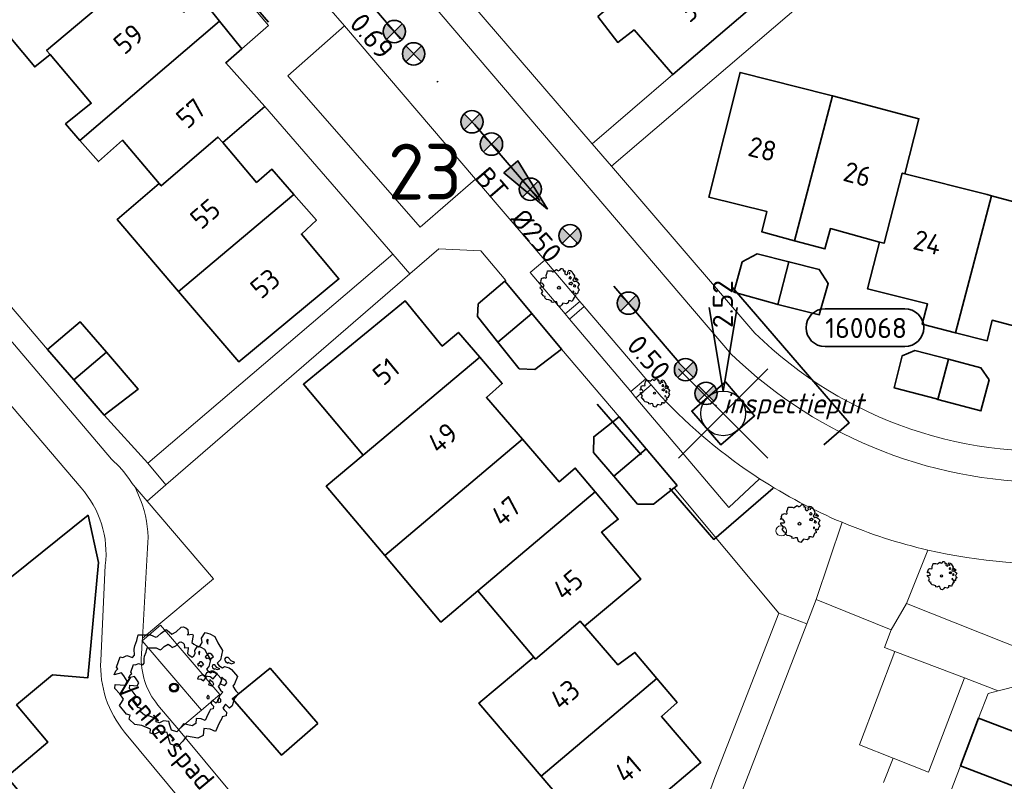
# Model space of a CAD drawing. Header units: metres. Extents: x 152391 to 157968, y 462336 to 467280.
# Tile 361 of 656: x 153842 to 153908, y 466074 to 466125. Entities that reach past the tile are written whole.
import ezdxf
from ezdxf.enums import TextEntityAlignment as Align

# ---------------------------------------------------------------- set-up
doc = ezdxf.new("R2010")
doc.units = ezdxf.units.M
doc.header["$LTSCALE"] = 0.75
doc.header["$PDMODE"] = 3
doc.header["$PDSIZE"] = 3
doc.linetypes.add('RI-VWA_BETON', pattern=[19, 9, -5, 0, -5])
doc.layers.get('0').update_dxf_attribs({"lineweight": 25})
doc.layers.get('defpoints').update_dxf_attribs({"lineweight": 25})
for name, color, linetype, lineweight in [('B-GV-GR-BOOM-S', 252, 'Continuous', 25), ('B-WE-GR-BEPLANTING_CULTUUR_BODEMBEDEKKER-GV', 251, 'Continuous', 18), ('B-WE-GR-GROENVOORZIENING-GV', 251, 'Continuous', 18), ('B-WE-OG-BEBOUWING-GV', 6, 'Continuous', 35), ('B-WE-OG-BEBOUWING-T18', 1, 'Continuous', 18), ('B-WE-OG-TOPOGRAFIE-T18', 1, 'Continuous', 18), ('B-WE-VH-VERHARDING_ASFALT-GV', 251, 'Continuous', 18), ('B-WE-VH-VERHARDING_BETONSTRAATSTEEN-GV', 251, 'Continuous', 18), ('B-WE-VH-VERHARDING_TEGEL-GV', 251, 'Continuous', 18), ('N-OI-RI-T50', 130, 'Continuous', 50), ('N-OI-RI-VWA_PUTNUMMER-S @ 0.75', 36, 'Continuous', 35), ('N-OI-RI-VWA_RIOOLPUT_INSPECTIEPUT-S', 36, 'Continuous', 35), ('N-OI-RI-VWA_STROOMRICHTING-S @ 0.75', 36, 'Continuous', 35), ('N-OI-RI-VWA_TRANSPORTLEIDING_BETON_250-G', 36, 'RI-VWA_BETON', 35), ('N-RO-KG-GRENS_WERK-G', 7, 'XX-WERKGRENS', 35)]:
    doc.layers.add(name, color=color, linetype=linetype, lineweight=lineweight)
doc.layers.add('inspectieput', color=7, linetype='Continuous', plot=False)
doc.layers.add('N-OI-RI-VRIJVERVAL_HULPSTUK-S', color=210, linetype='Continuous', lineweight=35, plot=False)
doc.styles.add('NLCS-ISO', font='isocpeur.ttf')
doc.styles.add('NLCS-ISO-M750-T18', font='NLCS-ISO.ttf', dxfattribs={"height": 1.35})
doc.styles.add('NLCS-ISO-M750-T18_CURSIEF', font='NLCS-ISO.ttf', dxfattribs={"oblique": 15, "height": 1.35})
doc.styles.add('NLCS-ISO-M750-T50', font='NLCS-ISO.ttf', dxfattribs={"height": 3.75})
doc.linetypes.add('XX-WERKGRENS', pattern='A,0,[137,NLCS.SHX,S=0.1,R=0,X=-1.1,Y=-1.35],-6', length=6)

# ---------------------------------------------------------------- blocks, each defined once
blk = doc.blocks.new('B-SRI-PUT_VWA-SO')
at = {"flags": 128}
blk.add_lwpolyline([(-2, 2), (2, 2), (2, -2), (-2, -2)], close=True, dxfattribs=at)
at = {"lineweight": -3, "flags": 128}
blk.add_lwpolyline([(2, -2), (2, 2), (-2, 2), (-2, -2)], close=True, dxfattribs=at)
at = {"lineweight": -3}
blk.add_circle((0, 0), 2, dxfattribs=at)
blk = doc.blocks.new('*U248')
for q in [(-1.25, 9.5), (1.25, 9.5)]:
    blk.add_line((0, 2), q)
blk.add_lwpolyline([(16.284, 9.378), (9.126, 9.378, 1), (9.126, 5.994), (16.284, 5.994, 1)], format="xyb", close=True)
at = {"ltscale": 0.1, "style": 'NLCS-ISO'}
blk.add_attdef('PUTHGT', text='', height=1.8, rotation=90, dxfattribs=at).set_placement((-0.028, 7.648), align=Align.MIDDLE_LEFT)
blk.add_attdef('PUTNR', text='', height=1.8, dxfattribs=at).set_placement((12.808, 7.654), align=Align.MIDDLE_CENTER)
blk = doc.blocks.new('*U96')
at = {"ltscale": 0.1}
blk.add_hatch(color=256, dxfattribs=at).paths.add_polyline_path([(2.5, 0), (-2.5, -0.833), (-2.5, 0.833)])
at = {"ltscale": 0.1, "flags": 128}
blk.add_lwpolyline([(2.5, 0), (-2.5, -0.833), (-2.5, 0.833)], close=True, dxfattribs=at)
at = {"ltscale": 0.1, "style": 'NLCS-ISO'}
for tag, p in [('BOBL', (-17.314, -3.24)), ('MAT', (-1, -3.74))]:
    blk.add_attdef(tag, text='', height=1.8, dxfattribs=at).set_placement(p, align=Align.BOTTOM_RIGHT)
for tag, p in [('BOBR', (16.368, -3.237)), ('DIA', (1, -3.74))]:
    blk.add_attdef(tag, text='', height=1.8, dxfattribs=at).set_placement(p, align=Align.BOTTOM_LEFT)
at = {"layer": 'defpoints', "ltscale": 0.1, "style": 'NLCS-ISO', "flags": 1}
blk.add_attdef('JVA', text='', height=1.8, dxfattribs=at).set_placement((0, -1), align=Align.TOP_CENTER)
blk = doc.blocks.new('SRI-HULP')
h = blk.add_hatch(color=256)
h.dxf.hatch_style = 1
h.paths.add_polyline_path([(-0.707, 0.707, 0.198912), (-1, 0, 0.198912), (-0.707, -0.707), (0, 0)])
h = blk.add_hatch(color=256)
h.dxf.hatch_style = 1
h.paths.add_polyline_path([(1, 0, 0.198912), (0.707, 0.707), (0, 0), (0.707, -0.707, 0.198912)])
for p, q in [((-0.707, 0.707), (0.707, -0.707)), ((-0.707, -0.707), (0.707, 0.707))]:
    blk.add_line(p, q)
blk.add_circle((0, 0), 1)
blk = doc.blocks.new('ACMAP_ANN_TEMPLATE_type knoop')
at = {"layer": 'defpoints', "style": 'NLCS-ISO-M750-T18_CURSIEF', "oblique": 15}
blk.add_attdef('type_knoop', (0, 0), '', height=1.35, dxfattribs=at)
blk = doc.blocks.new('SGR-BOOM_0_10')
at = {"linetype": 'Continuous'}
for p, q in [((-0.637, 0.612), (-0.624, 0.668)), ((-0.624, 0.668), (-0.591, 0.751)), ((-0.591, 0.751), (-0.572, 0.843)), ((-0.572, 0.843), (-0.375, 0.843)), ((-0.375, 0.843), (-0.29, 0.806)), ((-0.29, 0.806), (-0.264, 0.815)), ((-0.264, 0.815), (-0.205, 0.871)), ((-0.205, 0.871), (-0.127, 0.926)), ((-0.127, 0.926), (-0.075, 0.889)), ((-0.075, 0.889), (-0.035, 0.852)), ((-0.035, 0.852), (0.037, 0.889)), ((0.037, 0.889), (0.115, 0.963)), ((0.115, 0.963), (0.148, 0.973)), ((0.148, 0.973), (0.187, 0.954)), ((0.187, 0.954), (0.22, 0.926)), ((0.226, 0.862), (0.213, 0.843)), ((0.213, 0.843), (0.298, 0.852)), ((0.22, 0.926), (0.226, 0.862)), ((0.305, 0.834), (0.285, 0.723)), ((0.285, 0.723), (0.318, 0.695)), ((0.298, 0.852), (0.305, 0.834)), ((0.318, 0.695), (0.39, 0.649)), ((0.39, 0.649), (0.423, 0.677)), ((0.423, 0.677), (0.449, 0.723)), ((0.442, 0.788), (0.501, 0.88)), ((0.449, 0.723), (0.442, 0.788)), ((0.501, 0.88), (0.573, 0.862)), ((0.547, 0.769), (0.521, 0.751)), ((0.521, 0.751), (0.534, 0.705)), ((0.534, 0.705), (0.54, 0.695)), ((0.54, 0.714), (0.547, 0.769)), ((0.573, 0.862), (0.652, 0.815)), ((0.652, 0.815), (0.704, 0.714)), ((0.704, 0.714), (0.776, 0.594)), ((-0.958, 0.206), (-0.932, 0.27)), ((-0.84, 0.233), (-0.958, 0.206)), ((-0.945, -0.016), (-0.938, 0.049)), ((-0.938, 0.049), (-0.781, 0.039)), ((-0.932, 0.27), (-0.899, 0.298)), ((-0.918, 0.326), (-0.86, 0.492)), ((-0.899, 0.298), (-0.918, 0.326)), ((-0.86, 0.492), (-0.82, 0.483)), ((-0.801, 0.187), (-0.84, 0.233)), ((-0.82, 0.483), (-0.755, 0.511)), ((-0.748, 0.104), (-0.801, 0.187)), ((-0.781, 0.039), (-0.748, 0.104)), ((-0.755, 0.511), (-0.663, 0.483)), ((-0.663, 0.483), (-0.631, 0.52)), ((-0.631, 0.52), (-0.637, 0.612)), ((0.527, 0.511), (0.501, 0.492)), ((0.501, 0.492), (0.521, 0.464)), ((0.521, 0.233), (0.501, 0.187)), ((0.501, 0.187), (0.58, 0.178)), ((0.521, 0.464), (0.553, 0.474)), ((0.593, 0.261), (0.521, 0.233)), ((0.547, 0.547), (0.527, 0.511)), ((0.58, 0.547), (0.547, 0.547)), ((0.553, 0.474), (0.58, 0.437)), ((0.606, 0.529), (0.58, 0.547)), ((0.58, 0.437), (0.606, 0.474)), ((0.58, 0.178), (0.625, 0.141)), ((0.625, 0.261), (0.593, 0.261)), ((0.632, 0.492), (0.606, 0.529)), ((0.606, 0.474), (0.632, 0.492)), ((0.684, 0.224), (0.625, 0.261)), ((0.625, 0.141), (0.678, 0.206)), ((0.678, 0.206), (0.697, 0.233)), ((0.743, 0.446), (0.691, 0.39)), ((0.691, 0.39), (0.717, 0.353)), ((0.717, 0.353), (0.776, 0.316)), ((0.756, 0.104), (0.737, 0.058)), ((0.806, 0.027), (0.737, 0.058)), ((0.776, 0.594), (0.743, 0.446)), ((0.763, 0.169), (0.756, 0.132)), ((0.756, 0.132), (0.756, 0.104)), ((0.802, 0.132), (0.763, 0.169)), ((0.776, 0.316), (0.809, 0.335)), ((0.828, 0.113), (0.802, 0.132)), ((0.806, 0.027), (0.848, 0.076)), ((0.828, 0.483), (0.809, 0.455)), ((0.809, 0.455), (0.822, 0.418)), ((0.809, 0.335), (0.881, 0.316)), ((0.822, 0.418), (0.861, 0.39)), ((0.867, 0.483), (0.828, 0.483)), ((0.848, 0.076), (0.828, 0.113)), ((0.861, 0.409), (0.92, 0.381)), ((0.861, 0.39), (0.867, 0.409)), ((0.913, 0.427), (0.867, 0.483)), ((0.881, 0.316), (0.92, 0.289)), ((0.972, 0.4), (0.913, 0.427)), ((0.92, 0.381), (0.972, 0.4)), ((0.92, 0.289), (1.018, 0.178)), ((0.966, 0.058), (0.939, 0.021)), ((0.939, 0.021), (0.992, -0.053)), ((1.018, 0.178), (0.966, 0.058)), ((-0.866, -0.099), (-0.945, -0.016)), ((-0.873, -0.284), (-0.84, -0.238)), ((-0.761, -0.423), (-0.873, -0.284)), ((-0.807, -0.182), (-0.866, -0.099)), ((-0.84, -0.238), (-0.807, -0.182)), ((-0.703, -0.441), (-0.761, -0.423)), ((-0.716, -0.506), (-0.703, -0.441)), ((-0.624, -0.589), (-0.716, -0.506)), ((-0.513, -0.608), (-0.624, -0.589)), ((-0.375, -0.663), (-0.513, -0.608)), ((0.475, -0.654), (0.468, -0.765)), ((0.58, -0.663), (0.475, -0.654)), ((0.724, -0.571), (0.665, -0.7)), ((0.724, -0.164), (0.697, -0.201)), ((0.697, -0.201), (0.704, -0.238)), ((0.71, -0.238), (0.75, -0.229)), ((0.75, -0.192), (0.724, -0.164)), ((0.763, -0.497), (0.724, -0.571)), ((0.75, -0.229), (0.75, -0.192)), ((0.769, -0.469), (0.763, -0.497)), ((0.835, -0.45), (0.769, -0.469)), ((0.822, -0.266), (0.782, -0.33)), ((0.782, -0.33), (0.802, -0.358)), ((0.802, -0.358), (0.841, -0.395)), ((0.887, -0.33), (0.822, -0.266)), ((0.841, -0.395), (0.835, -0.45)), ((0.933, -0.293), (0.887, -0.33)), ((0.946, -0.238), (0.933, -0.293)), ((0.966, -0.173), (0.946, -0.238)), ((1.038, -0.099), (0.966, -0.173)), ((0.992, -0.053), (1.038, -0.099)), ((-0.382, -0.728), (-0.375, -0.663)), ((-0.31, -0.746), (-0.382, -0.728)), ((-0.225, -0.709), (-0.31, -0.746)), ((-0.107, -0.718), (-0.225, -0.709)), ((-0.088, -0.802), (-0.107, -0.718)), ((-0.075, -0.839), (-0.088, -0.802)), ((-0.055, -0.903), (-0.075, -0.839)), ((0.063, -0.94), (-0.055, -0.903)), ((0.141, -0.857), (0.063, -0.94)), ((0.2, -0.774), (0.141, -0.857)), ((0.383, -0.811), (0.2, -0.774)), ((0.468, -0.765), (0.383, -0.811)), ((0.665, -0.7), (0.58, -0.663))]:
    blk.add_line(p, q, dxfattribs=at)
blk.add_circle((0, 0), 0.0711, dxfattribs=at)
blk = doc.blocks.new('SGR-BOOM_50_100')
at = {"linetype": 'Continuous'}
for p, q in [((-1.869, 2.373), (-1.807, 2.665)), ((-1.807, 2.665), (-1.187, 2.665)), ((-1.187, 2.665), (-0.918, 2.548)), ((-0.835, 2.577), (-0.649, 2.752)), ((-0.649, 2.752), (-0.401, 2.928)), ((-0.401, 2.928), (-0.236, 2.811)), ((-0.236, 2.811), (-0.112, 2.694)), ((-0.112, 2.694), (0.116, 2.811)), ((0.116, 2.811), (0.364, 3.044)), ((0.364, 3.044), (0.467, 3.074)), ((0.467, 3.074), (0.591, 3.015)), ((0.591, 3.015), (0.695, 2.928)), ((0.715, 2.723), (0.674, 2.665)), ((0.674, 2.665), (0.943, 2.694)), ((0.695, 2.928), (0.715, 2.723)), ((0.943, 2.694), (0.964, 2.636)), ((1.398, 2.49), (1.584, 2.782)), ((1.584, 2.782), (1.811, 2.723)), ((1.811, 2.723), (2.059, 2.577)), ((-2.014, 1.935), (-1.972, 2.11)), ((-1.972, 2.11), (-1.869, 2.373)), ((-0.918, 2.548), (-0.835, 2.577)), ((0.964, 2.636), (0.902, 2.285)), ((0.902, 2.285), (1.005, 2.198)), ((1.005, 2.198), (1.232, 2.052)), ((1.232, 2.052), (1.336, 2.139)), ((1.336, 2.139), (1.418, 2.285)), ((1.418, 2.285), (1.398, 2.49)), ((1.729, 2.431), (1.646, 2.373)), ((1.646, 2.373), (1.687, 2.227)), ((1.687, 2.227), (1.708, 2.198)), ((1.708, 2.256), (1.729, 2.431)), ((2.059, 2.577), (2.225, 2.256)), ((2.225, 2.256), (2.452, 1.876)), ((-2.903, 1.029), (-2.717, 1.555)), ((-2.717, 1.555), (-2.593, 1.526)), ((-2.593, 1.526), (-2.386, 1.613)), ((-2.386, 1.613), (-2.096, 1.526)), ((-2.096, 1.526), (-1.993, 1.643)), ((-1.993, 1.643), (-2.014, 1.935)), ((1.667, 1.613), (1.584, 1.555)), ((1.584, 1.555), (1.646, 1.467)), ((1.646, 1.467), (1.749, 1.497)), ((1.729, 1.73), (1.667, 1.613)), ((1.832, 1.73), (1.729, 1.73)), ((1.749, 1.497), (1.832, 1.38)), ((1.915, 1.672), (1.832, 1.73)), ((1.832, 1.38), (1.915, 1.497)), ((1.997, 1.555), (1.915, 1.672)), ((1.915, 1.497), (1.997, 1.555)), ((2.349, 1.409), (2.183, 1.234)), ((2.452, 1.876), (2.349, 1.409)), ((2.618, 1.526), (2.556, 1.438)), ((2.556, 1.438), (2.597, 1.321)), ((2.742, 1.526), (2.618, 1.526)), ((2.886, 1.351), (2.742, 1.526)), ((3.072, 1.263), (2.886, 1.351)), ((-3.027, 0.65), (-2.944, 0.854)), ((-2.655, 0.737), (-3.027, 0.65)), ((-2.944, 0.854), (-2.841, 0.942)), ((-2.841, 0.942), (-2.903, 1.029)), ((-2.531, 0.591), (-2.655, 0.737)), ((1.646, 0.737), (1.584, 0.591)), ((1.873, 0.825), (1.646, 0.737)), ((1.977, 0.825), (1.873, 0.825)), ((2.163, 0.708), (1.977, 0.825)), ((2.142, 0.65), (2.204, 0.737)), ((2.183, 1.234), (2.266, 1.117)), ((2.266, 1.117), (2.452, 1)), ((2.452, 1), (2.556, 1.059)), ((2.556, 1.059), (2.783, 1)), ((2.597, 1.321), (2.721, 1.234)), ((2.721, 1.292), (2.907, 1.205)), ((2.721, 1.234), (2.742, 1.292)), ((2.783, 1), (2.907, 0.913)), ((2.907, 1.205), (3.072, 1.263)), ((2.907, 0.913), (3.217, 0.562)), ((-2.985, -0.051), (-2.965, 0.153)), ((-2.965, 0.153), (-2.469, 0.124)), ((-2.365, 0.329), (-2.531, 0.591)), ((-2.469, 0.124), (-2.365, 0.329)), ((1.584, 0.591), (1.832, 0.562)), ((1.832, 0.562), (1.977, 0.445)), ((1.977, 0.445), (2.142, 0.65)), ((2.39, 0.329), (2.328, 0.183)), ((2.549, 0.087), (2.328, 0.183)), ((2.411, 0.533), (2.39, 0.416)), ((2.39, 0.416), (2.39, 0.329)), ((2.535, 0.416), (2.411, 0.533)), ((2.618, 0.358), (2.535, 0.416)), ((2.549, 0.087), (2.68, 0.241)), ((2.68, 0.241), (2.618, 0.358)), ((3.052, 0.183), (2.969, 0.066)), ((2.969, 0.066), (3.135, -0.168)), ((3.217, 0.562), (3.052, 0.183)), ((-2.737, -0.314), (-2.985, -0.051)), ((-2.551, -0.577), (-2.737, -0.314)), ((-2.655, -0.752), (-2.551, -0.577)), ((2.287, -0.518), (2.204, -0.635)), ((2.204, -0.635), (2.225, -0.752)), ((2.37, -0.606), (2.287, -0.518)), ((2.37, -0.723), (2.37, -0.606)), ((3.052, -0.548), (2.99, -0.752)), ((3.279, -0.314), (3.052, -0.548)), ((3.135, -0.168), (3.279, -0.314)), ((-2.758, -0.898), (-2.655, -0.752)), ((-2.407, -1.336), (-2.758, -0.898)), ((2.245, -0.752), (2.37, -0.723)), ((2.597, -0.84), (2.473, -1.044)), ((2.473, -1.044), (2.535, -1.132)), ((2.535, -1.132), (2.659, -1.248)), ((2.804, -1.044), (2.597, -0.84)), ((2.659, -1.248), (2.638, -1.424)), ((2.948, -0.927), (2.804, -1.044)), ((2.99, -0.752), (2.948, -0.927)), ((-2.22, -1.394), (-2.407, -1.336)), ((-2.262, -1.599), (-2.22, -1.394)), ((-1.972, -1.862), (-2.262, -1.599)), ((-1.621, -1.92), (-1.972, -1.862)), ((-1.187, -2.095), (-1.621, -1.92)), ((2.287, -1.803), (2.101, -2.212)), ((2.411, -1.57), (2.287, -1.803)), ((2.432, -1.482), (2.411, -1.57)), ((2.638, -1.424), (2.432, -1.482)), ((-1.207, -2.3), (-1.187, -2.095)), ((-0.98, -2.358), (-1.207, -2.3)), ((-0.711, -2.241), (-0.98, -2.358)), ((-0.339, -2.271), (-0.711, -2.241)), ((-0.277, -2.533), (-0.339, -2.271)), ((-0.236, -2.65), (-0.277, -2.533)), ((0.633, -2.446), (0.447, -2.709)), ((1.212, -2.563), (0.633, -2.446)), ((1.48, -2.417), (1.212, -2.563)), ((1.501, -2.066), (1.48, -2.417)), ((1.832, -2.095), (1.501, -2.066)), ((2.101, -2.212), (1.832, -2.095)), ((-0.174, -2.855), (-0.236, -2.65)), ((0.199, -2.971), (-0.174, -2.855)), ((0.447, -2.709), (0.199, -2.971))]:
    blk.add_line(p, q, dxfattribs=at)
blk.add_circle((0, 0), 0.225, dxfattribs=at)
blk = doc.blocks.new('SGR-BOOM_DIAMETER_ONBEKEND')
at = {"linetype": 'Continuous'}
for p, q in [((-1.094, 0.644), (-1.007, 0.681)), ((-1.007, 0.681), (-0.884, 0.644)), ((-0.884, 0.644), (-0.841, 0.693)), ((-0.85, 0.816), (-0.832, 0.89)), ((-0.841, 0.693), (-0.85, 0.816)), ((-0.832, 0.89), (-0.788, 1.001)), ((-0.788, 1.001), (-0.762, 1.124)), ((-0.762, 1.124), (-0.501, 1.124)), ((-0.501, 1.124), (-0.387, 1.075)), ((-0.387, 1.075), (-0.352, 1.087)), ((-0.352, 1.087), (-0.274, 1.161)), ((-0.274, 1.161), (-0.169, 1.235)), ((-0.169, 1.235), (-0.099, 1.186)), ((-0.099, 1.186), (-0.047, 1.137)), ((-0.047, 1.137), (0.049, 1.186)), ((0.049, 1.186), (0.154, 1.284)), ((0.154, 1.284), (0.197, 1.297)), ((0.197, 1.297), (0.25, 1.272)), ((0.25, 1.272), (0.293, 1.235)), ((0.302, 1.149), (0.284, 1.124)), ((0.284, 1.124), (0.398, 1.137)), ((0.293, 1.235), (0.302, 1.149)), ((0.407, 1.112), (0.38, 0.964)), ((0.38, 0.964), (0.424, 0.927)), ((0.398, 1.137), (0.407, 1.112)), ((0.424, 0.927), (0.52, 0.865)), ((0.52, 0.865), (0.564, 0.902)), ((0.564, 0.902), (0.598, 0.964)), ((0.59, 1.05), (0.668, 1.173)), ((0.598, 0.964), (0.59, 1.05)), ((0.668, 1.173), (0.764, 1.149)), ((0.703, 0.681), (0.668, 0.656)), ((0.729, 1.026), (0.694, 1.001)), ((0.694, 1.001), (0.712, 0.939)), ((0.729, 0.73), (0.703, 0.681)), ((0.712, 0.939), (0.721, 0.927)), ((0.721, 0.952), (0.729, 1.026)), ((0.773, 0.73), (0.729, 0.73)), ((0.764, 1.149), (0.869, 1.087)), ((0.808, 0.705), (0.773, 0.73)), ((0.843, 0.656), (0.808, 0.705)), ((0.869, 1.087), (0.939, 0.952)), ((0.939, 0.952), (1.035, 0.792)), ((1.035, 0.792), (0.991, 0.594)), ((-1.277, 0.274), (-1.242, 0.36)), ((-1.12, 0.311), (-1.277, 0.274)), ((-1.259, -0.022), (-1.251, 0.065)), ((-1.251, 0.065), (-1.041, 0.052)), ((-1.242, 0.36), (-1.198, 0.397)), ((-1.225, 0.434), (-1.146, 0.656)), ((-1.198, 0.397), (-1.225, 0.434)), ((-1.146, 0.656), (-1.094, 0.644)), ((-1.068, 0.249), (-1.12, 0.311)), ((-0.998, 0.139), (-1.068, 0.249)), ((-1.041, 0.052), (-0.998, 0.139)), ((0.668, 0.656), (0.694, 0.619)), ((0.694, 0.311), (0.668, 0.249)), ((0.668, 0.249), (0.773, 0.237)), ((0.694, 0.619), (0.738, 0.631)), ((0.79, 0.348), (0.694, 0.311)), ((0.738, 0.631), (0.773, 0.582)), ((0.773, 0.582), (0.808, 0.631)), ((0.773, 0.237), (0.834, 0.188)), ((0.834, 0.348), (0.79, 0.348)), ((0.808, 0.631), (0.843, 0.656)), ((0.912, 0.299), (0.834, 0.348)), ((0.834, 0.188), (0.904, 0.274)), ((0.904, 0.274), (0.93, 0.311)), ((0.991, 0.594), (0.921, 0.521)), ((0.921, 0.521), (0.956, 0.471)), ((0.956, 0.471), (1.035, 0.422)), ((1.008, 0.139), (0.982, 0.077)), ((1.075, 0.037), (0.982, 0.077)), ((1.017, 0.225), (1.008, 0.176)), ((1.008, 0.176), (1.008, 0.139)), ((1.069, 0.176), (1.017, 0.225)), ((1.035, 0.422), (1.078, 0.447)), ((1.104, 0.151), (1.069, 0.176)), ((1.075, 0.037), (1.13, 0.102)), ((1.104, 0.644), (1.078, 0.607)), ((1.078, 0.607), (1.096, 0.557)), ((1.078, 0.447), (1.174, 0.422)), ((1.096, 0.557), (1.148, 0.521)), ((1.157, 0.644), (1.104, 0.644)), ((1.13, 0.102), (1.104, 0.151)), ((1.148, 0.545), (1.226, 0.508)), ((1.148, 0.521), (1.157, 0.545)), ((1.218, 0.57), (1.157, 0.644)), ((1.174, 0.422), (1.226, 0.385)), ((1.296, 0.533), (1.218, 0.57)), ((1.226, 0.508), (1.296, 0.533)), ((1.226, 0.385), (1.357, 0.237)), ((1.287, 0.077), (1.253, 0.028)), ((1.253, 0.028), (1.322, -0.071)), ((1.357, 0.237), (1.287, 0.077)), ((-1.155, -0.132), (-1.259, -0.022)), ((-1.164, -0.379), (-1.12, -0.317)), ((-1.015, -0.564), (-1.164, -0.379)), ((-1.076, -0.243), (-1.155, -0.132)), ((-1.12, -0.317), (-1.076, -0.243)), ((-0.937, -0.588), (-1.015, -0.564)), ((-0.954, -0.675), (-0.937, -0.588)), ((0.965, -0.219), (0.93, -0.268)), ((0.93, -0.268), (0.939, -0.317)), ((0.947, -0.317), (1, -0.305)), ((1, -0.256), (0.965, -0.219)), ((1, -0.305), (1, -0.256)), ((1.026, -0.625), (1.017, -0.662)), ((1.113, -0.601), (1.026, -0.625)), ((1.096, -0.354), (1.043, -0.44)), ((1.043, -0.44), (1.069, -0.477)), ((1.069, -0.477), (1.122, -0.527)), ((1.183, -0.44), (1.096, -0.354)), ((1.122, -0.527), (1.113, -0.601)), ((1.244, -0.391), (1.183, -0.44)), ((1.261, -0.317), (1.244, -0.391)), ((1.287, -0.231), (1.261, -0.317)), ((1.383, -0.132), (1.287, -0.231)), ((1.322, -0.071), (1.383, -0.132)), ((-0.832, -0.785), (-0.954, -0.675)), ((-0.684, -0.81), (-0.832, -0.785)), ((-0.501, -0.884), (-0.684, -0.81)), ((-0.509, -0.97), (-0.501, -0.884)), ((-0.413, -0.995), (-0.509, -0.97)), ((-0.3, -0.946), (-0.413, -0.995)), ((-0.143, -0.958), (-0.3, -0.946)), ((-0.117, -1.069), (-0.143, -0.958)), ((-0.099, -1.118), (-0.117, -1.069)), ((-0.073, -1.204), (-0.099, -1.118)), ((0.084, -1.254), (-0.073, -1.204)), ((0.188, -1.143), (0.084, -1.254)), ((0.267, -1.032), (0.188, -1.143)), ((0.511, -1.081), (0.267, -1.032)), ((0.625, -1.019), (0.511, -1.081)), ((0.633, -0.872), (0.625, -1.019)), ((0.773, -0.884), (0.633, -0.872)), ((0.886, -0.933), (0.773, -0.884)), ((0.965, -0.761), (0.886, -0.933)), ((1.017, -0.662), (0.965, -0.761))]:
    blk.add_line(p, q, dxfattribs=at)
blk.add_circle((0, 0), 0.0948, dxfattribs=at)
blk = doc.blocks.new('SGR-BOOM_100')
at = {"linetype": 'Continuous'}
for p, q in [((0.154, 3.738), (0.484, 4.049)), ((0.484, 4.049), (0.622, 4.088)), ((0.622, 4.088), (0.787, 4.01)), ((0.787, 4.01), (0.924, 3.894)), ((-2.486, 3.156), (-2.403, 3.544)), ((-2.403, 3.544), (-1.578, 3.544)), ((-1.578, 3.544), (-1.221, 3.389)), ((-1.221, 3.389), (-1.111, 3.428)), ((-1.111, 3.428), (-0.863, 3.661)), ((-0.863, 3.661), (-0.533, 3.894)), ((-0.533, 3.894), (-0.313, 3.738)), ((-0.313, 3.738), (-0.148, 3.583)), ((-0.148, 3.583), (0.154, 3.738)), ((0.952, 3.622), (0.897, 3.544)), ((0.897, 3.544), (1.254, 3.583)), ((0.924, 3.894), (0.952, 3.622)), ((1.282, 3.505), (1.199, 3.039)), ((1.254, 3.583), (1.282, 3.505)), ((1.859, 3.311), (2.107, 3.7)), ((1.887, 3.039), (1.859, 3.311)), ((2.107, 3.7), (2.409, 3.622)), ((2.409, 3.622), (2.739, 3.428)), ((2.739, 3.428), (2.959, 3)), ((-2.678, 2.573), (-2.623, 2.806)), ((-2.623, 2.806), (-2.486, 3.156)), ((1.199, 3.039), (1.337, 2.923)), ((1.337, 2.923), (1.639, 2.729)), ((1.639, 2.729), (1.777, 2.845)), ((1.777, 2.845), (1.887, 3.039)), ((2.299, 3.233), (2.189, 3.156)), ((2.189, 3.156), (2.244, 2.962)), ((2.244, 2.962), (2.272, 2.923)), ((2.272, 3), (2.299, 3.233)), ((2.959, 3), (3.261, 2.495)), ((-3.861, 1.369), (-3.613, 2.068)), ((-3.613, 2.068), (-3.448, 2.029)), ((-3.448, 2.029), (-3.173, 2.146)), ((-3.173, 2.146), (-2.788, 2.029)), ((-2.788, 2.029), (-2.651, 2.185)), ((-2.651, 2.185), (-2.678, 2.573)), ((2.217, 2.146), (2.107, 2.068)), ((2.107, 2.068), (2.189, 1.952)), ((2.189, 1.952), (2.327, 1.991)), ((2.299, 2.301), (2.217, 2.146)), ((2.437, 2.301), (2.299, 2.301)), ((2.327, 1.991), (2.437, 1.835)), ((2.546, 2.224), (2.437, 2.301)), ((2.437, 1.835), (2.546, 1.991)), ((2.656, 2.068), (2.546, 2.224)), ((2.546, 1.991), (2.656, 2.068)), ((3.261, 2.495), (3.124, 1.874)), ((3.481, 2.029), (3.399, 1.913)), ((3.646, 2.029), (3.481, 2.029)), ((3.839, 1.796), (3.646, 2.029)), ((-3.778, 1.253), (-3.861, 1.369)), ((3.124, 1.874), (2.904, 1.641)), ((2.904, 1.641), (3.014, 1.486)), ((3.014, 1.486), (3.261, 1.33)), ((3.261, 1.33), (3.399, 1.408)), ((3.399, 1.913), (3.454, 1.758)), ((3.399, 1.408), (3.701, 1.33)), ((3.454, 1.758), (3.619, 1.641)), ((3.619, 1.719), (3.866, 1.602)), ((3.619, 1.641), (3.646, 1.719)), ((3.701, 1.33), (3.866, 1.214)), ((4.086, 1.68), (3.839, 1.796)), ((3.866, 1.602), (4.086, 1.68)), ((-4.026, 0.864), (-3.916, 1.136)), ((-3.531, 0.981), (-4.026, 0.864)), ((-3.916, 1.136), (-3.778, 1.253)), ((-3.366, 0.787), (-3.531, 0.981)), ((-3.146, 0.437), (-3.366, 0.787)), ((2.189, 0.981), (2.107, 0.787)), ((2.107, 0.787), (2.437, 0.748)), ((2.492, 1.097), (2.189, 0.981)), ((2.437, 0.748), (2.629, 0.592)), ((2.629, 1.097), (2.492, 1.097)), ((2.877, 0.942), (2.629, 1.097)), ((2.629, 0.592), (2.849, 0.864)), ((2.849, 0.864), (2.931, 0.981)), ((3.206, 0.709), (3.179, 0.553)), ((3.371, 0.553), (3.206, 0.709)), ((3.866, 1.214), (4.279, 0.748)), ((4.279, 0.748), (4.059, 0.243)), ((-3.971, -0.068), (-3.943, 0.204)), ((-3.943, 0.204), (-3.283, 0.165)), ((-3.283, 0.165), (-3.146, 0.437)), ((3.179, 0.437), (3.096, 0.243)), ((3.39, 0.115), (3.096, 0.243)), ((3.179, 0.553), (3.179, 0.437)), ((3.481, 0.476), (3.371, 0.553)), ((3.39, 0.115), (3.564, 0.32)), ((3.564, 0.32), (3.481, 0.476)), ((4.059, 0.243), (3.949, 0.087)), ((3.949, 0.087), (4.169, -0.223)), ((-3.641, -0.418), (-3.971, -0.068)), ((-3.393, -0.767), (-3.641, -0.418)), ((4.361, -0.418), (4.059, -0.728)), ((4.169, -0.223), (4.361, -0.418)), ((-3.668, -1.194), (-3.531, -1)), ((-3.201, -1.777), (-3.668, -1.194)), ((-3.531, -1), (-3.393, -0.767)), ((3.041, -0.689), (2.931, -0.845)), ((2.931, -0.845), (2.959, -1)), ((2.986, -1), (3.151, -0.961)), ((3.151, -0.806), (3.041, -0.689)), ((3.151, -0.961), (3.151, -0.806)), ((3.454, -1.117), (3.289, -1.389)), ((3.729, -1.389), (3.454, -1.117)), ((3.921, -1.233), (3.729, -1.389)), ((3.976, -1), (3.921, -1.233)), ((4.059, -0.728), (3.976, -1)), ((-2.953, -1.855), (-3.201, -1.777)), ((-3.008, -2.126), (-2.953, -1.855)), ((3.234, -1.971), (3.206, -2.088)), ((3.509, -1.893), (3.234, -1.971)), ((3.289, -1.389), (3.371, -1.505)), ((3.371, -1.505), (3.536, -1.66)), ((3.536, -1.66), (3.509, -1.893)), ((-2.623, -2.476), (-3.008, -2.126)), ((-2.156, -2.554), (-2.623, -2.476)), ((-1.578, -2.787), (-2.156, -2.554)), ((3.041, -2.398), (2.794, -2.942)), ((3.206, -2.088), (3.041, -2.398)), ((-1.606, -3.059), (-1.578, -2.787)), ((-1.303, -3.136), (-1.606, -3.059)), ((-0.946, -2.981), (-1.303, -3.136)), ((-0.451, -3.02), (-0.946, -2.981)), ((-0.368, -3.369), (-0.451, -3.02)), ((0.842, -3.253), (0.594, -3.602)), ((1.612, -3.408), (0.842, -3.253)), ((1.969, -3.214), (1.612, -3.408)), ((1.997, -2.748), (1.969, -3.214)), ((2.437, -2.787), (1.997, -2.748)), ((2.794, -2.942), (2.437, -2.787)), ((-0.313, -3.525), (-0.368, -3.369)), ((-0.231, -3.797), (-0.313, -3.525)), ((0.264, -3.952), (-0.231, -3.797)), ((0.594, -3.602), (0.264, -3.952))]:
    blk.add_line(p, q, dxfattribs=at)
blk.add_circle((0, 0), 0.299, dxfattribs=at)

msp = doc.modelspace()

# ---------------------------------------------------------------- linework, layer by layer
at = {"layer": 'B-WE-GR-BEPLANTING_CULTUUR_BODEMBEDEKKER-GV'}
for points in [[(153878.289, 466105.304), (153879.282, 466106.153), (153876.922, 466108.914), (153875.939, 466108.082)], [(153883.726, 466100.954), (153879.58, 466105.804), (153878.585, 466104.953), (153882.702, 466100.087)], [(153849.862, 466083.337), (153853.839, 466078.68), (153855.077, 466079.725), (153851.094, 466084.389)]]:
    msp.add_lwpolyline(points, close=True, dxfattribs=at)
for points in [[(153884.75, 466099.754), (153884.084, 466100.534), (153883.058, 466099.666)], [(153883.058, 466099.666), (153889.294, 466092.294), (153891.368, 466094.233)], [(153849.873, 466083.522), (153854.654, 466087.503), (153850.201, 466092.73), (153849.398, 466093.673), (153849.789, 466092.706), (153849.88, 466092.453)], [(153850.231, 466089.575), (153849.873, 466083.522)], [(153902.678, 466089.439), (153901.244, 466085.846), (153909.527, 466082.569), (153914.266, 466083.486), (153913.241, 466088.609)], [(153853.839, 466078.68), (153849.862, 466083.337), (153849.808, 466082.419)], [(153850.923, 466079.03), (153852.297, 466077.38), (153853.839, 466078.68)]]:
    msp.add_lwpolyline(points, dxfattribs=at)
for points in [[(153891.368, 466094.233, -0.060553), (153884.75, 466099.754)], [(153849.88, 466092.453, -0.103187), (153850.231, 466089.575)], [(153913.241, 466088.609, -0.074796), (153902.678, 466089.439)], [(153849.808, 466082.419, 0.191456), (153850.923, 466079.03)]]:
    msp.add_lwpolyline(points, format="xyb", dxfattribs=at)
at = {"layer": 'B-WE-GR-GROENVOORZIENING-GV'}
for points in [[(153892.471, 466090.843, 0.927722), (153893.174, 466090.627)], [(153893.174, 466090.627, 0.910527), (153892.471, 466090.843)]]:
    msp.add_lwpolyline(points, format="xyb", dxfattribs=at)
at = {"layer": 'B-WE-OG-BEBOUWING-GV'}
for points in [[(153843.666, 466122.731), (153843.435, 466123.003), (153850.104, 466128.639), (153851.182, 466129.55), (153849.351, 466131.777), (153850.741, 466132.92), (153848.682, 466135.347), (153838.599, 466126.754), (153842.637, 466121.903)], [(153880.498, 466125.293), (153881.837, 466123.549), (153882.935, 466124.397), (153885.524, 466121.397), (153892.227, 466127.134), (153893.632, 466128.337), (153889.636, 466133.006), (153888.157, 466131.758)], [(153850.104, 466128.639), (153843.435, 466123.003), (153843.666, 466122.731), (153846.436, 466119.463), (153844.716, 466118.078), (153845.682, 466116.971), (153855.069, 466124.985), (153853.818, 466126.557), (153852.652, 466125.591)], [(153855.069, 466124.985), (153845.682, 466116.971), (153846.928, 466115.542), (153848.546, 466116.974), (153851.01, 466114.067), (153851.147, 466113.906), (153854.957, 466117.195), (153855.279, 466116.818), (153858.106, 466119.239), (153855.48, 466122.172), (153856.558, 466123.113)], [(153893.707, 466110.227), (153896.262, 466119.961), (153895.993, 466120.032), (153890.061, 466121.539), (153887.958, 466113.153), (153891.846, 466112.199), (153891.529, 466110.815)], [(153899.422, 466110.139), (153899.735, 466110.053), (153900.96, 466114.772), (153901.123, 466114.731), (153902.074, 466118.425), (153896.262, 466119.961), (153893.707, 466110.227), (153895.758, 466109.673), (153896.133, 466111.043)], [(153852.312, 466106.814), (153860.065, 466113.332), (153858.585, 466115.024), (153857.556, 466114.146), (153855.279, 466116.818), (153854.957, 466117.195), (153851.147, 466113.906), (153851.01, 466114.067), (153848.171, 466111.646)], [(153901.123, 466114.731), (153900.96, 466114.772), (153899.735, 466110.053), (153899.422, 466110.139), (153898.621, 466106.995), (153902.659, 466105.99), (153902.288, 466104.619), (153904.539, 466104.045), (153906.961, 466113.242), (153906.656, 466113.324)], [(153860.065, 466113.332), (153852.312, 466106.814), (153856.352, 466102.099), (153863.085, 466107.657), (153860.571, 466110.678), (153861.575, 466111.606)], [(153904.539, 466104.045), (153906.67, 466103.502), (153906.995, 466104.884), (153910.983, 466103.83), (153912.836, 466111.667), (153906.961, 466113.242)], [(153892.583, 466105.945), (153893.336, 466108.814), (153891.195, 466109.353), (153890.197, 466108.806), (153889.646, 466106.759), (153892.537, 466105.956)], [(153893.336, 466108.814), (153892.583, 466105.945), (153895.378, 466105.252), (153895.979, 466107.348), (153895.382, 466108.298)], [(153876.047, 466105.336), (153874.237, 466107.507), (153872.439, 466105.977), (153872.393, 466105.14), (153873.769, 466103.421)], [(153872.551, 466102.396), (153871.121, 466104.063), (153870.037, 466103.146), (153867.535, 466106.192), (153860.702, 466100.584), (153864.728, 466095.818)], [(153843.494, 466102.916), (153845.257, 466100.882), (153847.456, 466102.731), (153845.696, 466104.771)], [(153878.041, 466102.944), (153876.047, 466105.336), (153873.769, 466103.421), (153875.209, 466101.622), (153876.267, 466101.564)], [(153845.257, 466100.882), (153847.311, 466098.513), (153849.593, 466100.255), (153847.456, 466102.731)], [(153903.36, 466099.567), (153904.068, 466102.257), (153901.808, 466102.845), (153900.96, 466102.497), (153900.409, 466100.351), (153903.25, 466099.597)], [(153866.165, 466089.081), (153875.422, 466096.891), (153873.002, 466099.69), (153874.07, 466100.625), (153872.551, 466102.396), (153864.728, 466095.818), (153862.241, 466093.726)], [(153904.068, 466102.257), (153903.36, 466099.567), (153906.241, 466098.794), (153906.791, 466100.89), (153906.244, 466101.69)], [(153883.75, 466096.239), (153881.919, 466098.395), (153880.22, 466097.052), (153880.199, 466095.991), (153881.566, 466094.399)], [(153875.422, 466096.891), (153866.165, 466089.081), (153869.945, 466084.607), (153872.43, 466086.701), (153880.322, 466093.351), (153878.976, 466094.953), (153877.893, 466094.034)], [(153885.835, 466093.783), (153883.75, 466096.239), (153881.566, 466094.399), (153883.164, 466092.536), (153884.235, 466092.515), (153885.622, 466093.614)], [(153872.43, 466086.701), (153876.191, 466082.249), (153876.302, 466082.118), (153879.316, 466084.654), (153879.603, 466084.322), (153883.385, 466087.496), (153880.746, 466090.641), (153881.864, 466091.517), (153880.322, 466093.351)], [(153840.007, 466064.455), (153845.257, 466068.842), (153840.756, 466074.209), (153843.52, 466076.534), (153841.417, 466079.034), (153843.84, 466081.048), (153846.219, 466080.858), (153846.923, 466088.615), (153846.221, 466091.777), (153836.814, 466084.238), (153838.874, 466081.754), (153836.187, 466079.494), (153838.575, 466076.799), (153834.634, 466073.477), (153835.428, 466072.525), (153834.187, 466071.489), (153839.898, 466064.367)], [(153876.684, 466074.249), (153884.453, 466080.822), (153882.984, 466082.565), (153881.843, 466081.724), (153879.603, 466084.322), (153879.316, 466084.654), (153876.302, 466082.118), (153876.191, 466082.249), (153872.495, 466079.164)], [(153861.68, 466077.796), (153858.464, 466081.5), (153855.923, 466079.446), (153859.22, 466075.662)], [(153880.324, 466064.572), (153883.228, 466067.04), (153885.615, 466071.08), (153884.355, 466072.563), (153887.41, 466075.16), (153884.77, 466078.256), (153885.824, 466079.196), (153884.453, 466080.822), (153876.684, 466074.249), (153880.531, 466069.735), (153877.864, 466067.468)], [(153906.089, 466078.139), (153904.874, 466074.938), (153910.502, 466072.8), (153911.557, 466075.576), (153911.445, 466076.105)]]:
    msp.add_lwpolyline(points, close=True, dxfattribs=at)
at = {"layer": 'B-WE-VH-VERHARDING_ASFALT-GV'}
for points in [[(153889.487, 466102.586), (153860.529, 466136.494), (153853.387, 466144.815)], [(153848.476, 466142.232), (153861.364, 466127.118), (153863.469, 466124.655), (153872.269, 466114.358), (153876.922, 466108.914), (153879.282, 466106.153), (153879.58, 466105.804), (153883.726, 466100.954), (153884.084, 466100.534), (153884.75, 466099.754)]]:
    msp.add_lwpolyline(points, dxfattribs=at)
for points in [[(153911.631, 466094.017, -0.20217), (153889.487, 466102.586)], [(153884.75, 466099.754, 0.060553), (153891.368, 466094.233)], [(153891.368, 466094.233, 0.044185), (153896.909, 466091.306)], [(153896.909, 466091.306, 0.042454), (153902.678, 466089.439)], [(153902.678, 466089.439, 0.074796), (153913.241, 466088.609)]]:
    msp.add_lwpolyline(points, format="xyb", dxfattribs=at)
at = {"layer": 'B-WE-VH-VERHARDING_BETONSTRAATSTEEN-GV'}
for points in [[(153863.469, 466124.655), (153859.652, 466121.313), (153868.555, 466111.146), (153872.269, 466114.358)], [(153900.338, 466075.452), (153902.716, 466074.511), (153905.132, 466080.853), (153900.469, 466082.63), (153898.076, 466076.348)]]:
    msp.add_lwpolyline(points, close=True, dxfattribs=at)
msp.add_lwpolyline([(153899.7, 466073.814), (153900.338, 466075.452), (153898.076, 466076.348), (153900.469, 466082.63), (153899.773, 466082.894), (153900.222, 466084.073), (153895.167, 466086.111), (153894.536, 466084.478), (153888.658, 466069.248)], dxfattribs=at)
at = {"layer": 'B-WE-VH-VERHARDING_TEGEL-GV'}
for points in [[(153842.754, 466151.97), (153839.837, 466150.929), (153838.941, 466150.53), (153837.745, 466149.781), (153837.446, 466149.482), (153837.404, 466149.44), (153858.344, 466124.693), (153856.558, 466123.113), (153855.48, 466122.172), (153858.106, 466119.239), (153866.708, 466109.333), (153867.865, 466107.992), (153869.814, 466109.676), (153872.627, 466109.541), (153874.313, 466107.561), (153874.237, 466107.507), (153876.047, 466105.336)], [(153851.743, 466146.933), (153855.514, 466150.12), (153864.344, 466139.669), (153861.54, 466137.398), (153860.529, 466136.494), (153889.487, 466102.586)], [(153891.368, 466094.233), (153889.294, 466092.294), (153883.058, 466099.666), (153882.702, 466100.087), (153878.585, 466104.953), (153878.289, 466105.304), (153875.939, 466108.082), (153876.922, 466108.914), (153872.269, 466114.358), (153868.555, 466111.146), (153859.652, 466121.313), (153863.469, 466124.655), (153861.364, 466127.118), (153860.105, 466126.011), (153845.72, 466142.605), (153847.289, 466143.849)], [(153891.054, 466104.013), (153881.405, 466115.236), (153880.116, 466116.735), (153864.075, 466135.393)], [(153849.88, 466092.453), (153849.789, 466092.706), (153849.398, 466093.673), (153849.184, 466093.924), (153849.015, 466094.184), (153848.624, 466094.704), (153848.34, 466095.029), (153847.798, 466095.553), (153833.731, 466112.102), (153827.203, 466119.728)], [(153824.884, 466117.759), (153834.769, 466106.49), (153839.553, 466100.885), (153845.752, 466093.623)], [(153876.047, 466105.336), (153878.041, 466102.944), (153881.919, 466098.395), (153883.75, 466096.239), (153885.835, 466093.783), (153885.622, 466093.614), (153892.669, 466085.198), (153894.536, 466084.478), (153895.167, 466086.111), (153896.909, 466091.306)], [(153913.241, 466088.609), (153914.266, 466083.486), (153909.527, 466082.569), (153901.244, 466085.846), (153900.222, 466084.073), (153899.773, 466082.894), (153900.469, 466082.63), (153905.132, 466080.853), (153907.41, 466079.985), (153911.814, 466081.096), (153933.867, 466085.677), (153933.758, 466086.16), (153932.93, 466090.523), (153944.892, 466092.997)], [(153896.909, 466091.306), (153895.167, 466086.111), (153900.222, 466084.073), (153901.244, 466085.846), (153902.678, 466089.439)], [(153849.862, 466083.337), (153849.873, 466083.522), (153850.231, 466089.575)], [(153847.381, 466088.412), (153847.077, 466082.014)], [(153888.658, 466069.248), (153894.536, 466084.478), (153892.669, 466085.198), (153888.362, 466074.167), (153887.53, 466071.864), (153886.462, 466069.489), (153885.54, 466067.546), (153884.257, 466065.329)], [(153849.808, 466082.419), (153849.862, 466083.337)], [(153906.395, 466069.071), (153903.763, 466072.01), (153904.874, 466074.938), (153906.089, 466078.139), (153906.724, 466079.813), (153907.41, 466079.985), (153905.132, 466080.853), (153902.716, 466074.511), (153900.338, 466075.452), (153899.7, 466073.814)], [(153869.87, 466052.231), (153871.889, 466053.848), (153868.686, 466057.696), (153852.297, 466077.38), (153850.923, 466079.03)], [(153848.68, 466077.215), (153854.585, 466070.092), (153855.777, 466068.653), (153869.556, 466052.022)]]:
    msp.add_lwpolyline(points, dxfattribs=at)
for points in [[(153893.632, 466128.337), (153892.227, 466127.134), (153885.524, 466121.397), (153880.116, 466116.735), (153881.405, 466115.236), (153898.133, 466129.527), (153900.895, 466131.723), (153899.247, 466133.117)], [(153845.257, 466100.882), (153843.494, 466102.916), (153839.394, 466107.71), (153837.495, 466109.981), (153835.654, 466112.184), (153834.917, 466113.091), (153833.731, 466112.102), (153847.798, 466095.553), (153848.34, 466095.029), (153848.624, 466094.704), (153849.015, 466094.184), (153849.184, 466093.924), (153849.398, 466093.673), (153850.201, 466092.73), (153851.461, 466093.819), (153850.252, 466095.277), (153847.311, 466098.513)], [(153866.708, 466109.333), (153850.252, 466095.277), (153851.461, 466093.819), (153867.865, 466107.992)], [(153878.289, 466105.304), (153878.585, 466104.953), (153879.58, 466105.804), (153879.282, 466106.153)], [(153882.702, 466100.087), (153883.058, 466099.666), (153884.084, 466100.534), (153883.726, 466100.954)]]:
    msp.add_lwpolyline(points, close=True, dxfattribs=at)
for points in [[(153913.76, 466096.289, -0.227447), (153891.054, 466104.013)], [(153889.487, 466102.586, 0.20217), (153911.631, 466094.017)], [(153896.909, 466091.306, -0.044185), (153891.368, 466094.233)], [(153845.752, 466093.623, -0.216661), (153847.381, 466088.412)], [(153850.231, 466089.575, 0.103187), (153849.88, 466092.453)], [(153893.174, 466090.627, -0.927722), (153892.471, 466090.843)], [(153892.471, 466090.843, -0.910527), (153893.174, 466090.627)], [(153902.678, 466089.439, -0.042454), (153896.909, 466091.306)], [(153850.923, 466079.03, -0.191456), (153849.808, 466082.419)], [(153847.077, 466082.014, 0.187375), (153848.68, 466077.215)]]:
    msp.add_lwpolyline(points, format="xyb", dxfattribs=at)
at = {"layer": 'inspectieput'}
msp.add_point((153888.92, 466098.62), dxfattribs=at)
at = {"layer": 'N-OI-RI-VWA_TRANSPORTLEIDING_BETON_250-G'}
msp.add_line((153862.83, 466128.91), (153888.92, 466098.62), dxfattribs=at)
at = {"layer": 'N-RO-KG-GRENS_WERK-G', "ltscale": 0.5, "flags": 128}
for points in [[(153866.087, 466134.322), (153863.46, 466137.372), (153854.368, 466129.54), (153858.359, 466124.907)], [(153895.675, 466096.52), (153897.382, 466097.99), (153889.55, 466107.082)], [(153880.458, 466099.25), (153883.403, 466095.831)], [(153885.321, 466093.605), (153888.29, 466090.158), (153892.273, 466093.589)]]:
    msp.add_lwpolyline(points, dxfattribs=at)

# ---------------------------------------------------------------- block references
at = {"layer": 'B-GV-GR-BOOM-S', "transparency": 33554559}
for name, p in [('SGR-BOOM_DIAMETER_ONBEKEND', (153877.881, 466107.069)), ('SGR-BOOM_0_10', (153884.298, 466099.989)), ('SGR-BOOM_DIAMETER_ONBEKEND', (153894.052, 466091.21)), ('SGR-BOOM_0_10', (153903.6, 466087.7)), ('SGR-BOOM_100', (153852, 466080.2)), ('SGR-BOOM_50_100', (153852, 466080.2))]:
    msp.add_blockref(name, p, dxfattribs=at)
at = {"layer": 'defpoints'}
msp.add_blockref('ACMAP_ANN_TEMPLATE_type knoop', (153888.92, 466098.62), dxfattribs=at).add_auto_attribs({'type_knoop': 'inspectieput'})
at = {"layer": 'N-OI-RI-VRIJVERVAL_HULPSTUK-S', "xscale": 0.75, "yscale": 0.75, "zscale": 0.75}
for p in [(153866.812, 466124.281), (153868.109, 466122.781), (153872.031, 466118.219), (153873.344, 466116.719), (153875.953, 466113.688), (153878.625, 466110.562), (153882.547, 466106.031), (153886.391, 466101.562), (153887.766, 466099.969)]:
    msp.add_blockref('SRI-HULP', p, dxfattribs=at)
at = {"layer": 'N-OI-RI-VWA_PUTNUMMER-S @ 0.75', "xscale": 0.75, "yscale": 0.75, "zscale": 0.75}
msp.add_blockref('*U248', (153888.92, 466098.62), dxfattribs=at).add_auto_attribs({'PUTNR': '160068', 'PUTHGT': '2.52'})
at = {"layer": 'N-OI-RI-VWA_RIOOLPUT_INSPECTIEPUT-S', "xscale": 0.75, "yscale": 0.75, "zscale": 0.75, "rotation": 130.7396486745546}
msp.add_blockref('B-SRI-PUT_VWA-SO', (153888.92, 466098.62), dxfattribs=at)
at = {"layer": 'N-OI-RI-VWA_STROOMRICHTING-S @ 0.75', "xscale": 0.75, "yscale": 0.75, "zscale": 0.75, "rotation": 310.7396486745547}
msp.add_blockref('*U96', (153875.875, 466113.765), dxfattribs=at).add_auto_attribs({'MAT': 'BT', 'DIA': '%%c250', 'BOBL': '0.69', 'BOBR': '0.50'})

# ---------------------------------------------------------------- texts
at = {"layer": 'B-WE-OG-BEBOUWING-T18', "style": 'NLCS-ISO-M750-T18'}
for s, rotation, p in [('30', 40.8, (153886.903, 466125.921)), ('59', 39.9, (153848.948, 466123.786)), ('57', 41.8, (153853.14, 466118.789)), ('28', 346.2, (153891.556, 466116.389)), ('26', 344.6, (153897.945, 466114.693)), ('55', 40.5, (153854.098, 466112.037)), ('24', 346, (153902.659, 466110.112)), ('53', 39.8, (153858.128, 466107.361)), ('51', 39.4, (153866.254, 466101.449)), ('49', 40.9, (153870.058, 466096.979)), ('47', 40.9, (153874.313, 466092.059)), ('45', 40, (153878.484, 466087.114)), ('43', 40.8, (153878.276, 466079.735)), ('41', 40.5, (153882.519, 466074.73))]:
    msp.add_text(s, height=1.35, rotation=rotation, dxfattribs=at).set_placement(p, align=Align.MIDDLE)
at = {"layer": 'B-WE-OG-TOPOGRAFIE-T18', "style": 'NLCS-ISO-M750-T18'}
msp.add_text('Venterspad', height=1.35, rotation=310, dxfattribs=at).set_placement((153851.239, 466076.984), align=Align.MIDDLE)
at = {"layer": 'N-OI-RI-T50', "style": 'NLCS-ISO-M750-T50'}
msp.add_text('23', height=3.75, dxfattribs=at).set_placement((153866.391, 466112.996))

doc.saveas('drawing.dxf')
